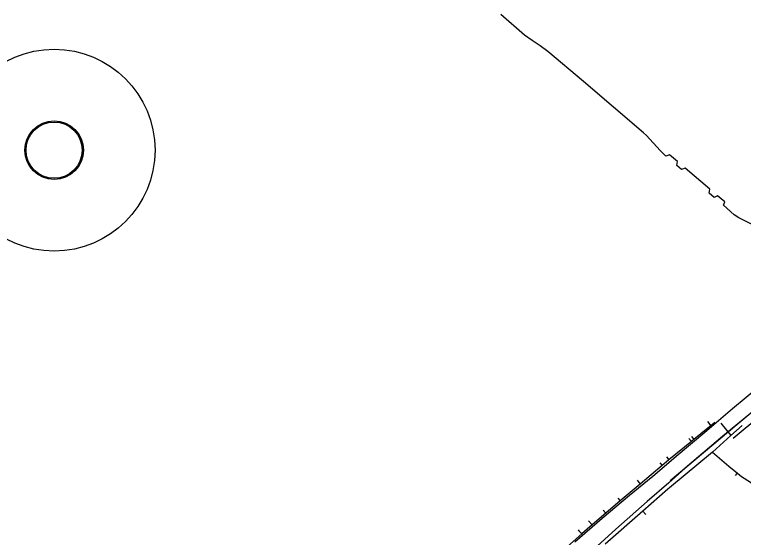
# Model space of a CAD drawing. Extents: x -601580 to 4, y -1204314 to 4.
# Drawn here: x -600609.7 to -600140.2, y -1203510.2 to -1203173.6 of the extents above; entities that cross this region are included whole.
import ezdxf

# ---------------------------------------------------------------- set-up
doc = ezdxf.new("R2010")
doc.units = 0
for name, color, linetype in [('00-EON NN', 7, 'Continuous'), ('00-INNOGY-NTL', 7, 'Continuous'), ('00-KN-HRANICE PARCEL', 7, 'Continuous'), ('00-VAK-KANAL-POTRUBI', 7, 'Continuous'), ('00-VAK-VODA-RAD IGIS', 7, 'Continuous')]:
    doc.layers.add(name, color=color, linetype=linetype)

msp = doc.modelspace()

# ---------------------------------------------------------------- linework, layer by layer
msp.add_circle((-600584.23, -1203260.86), 18.1)
at = {"layer": '00-EON NN'}
msp.add_circle((-600584.23, -1203260.86), 18.89, dxfattribs=at)
at = {"layer": '00-INNOGY-NTL'}
for p, q in [((-600163.4, -1203435.61), (-600161.24, -1203438.23)), ((-600154.65, -1203436.55), (-600148.23, -1203444.48)), ((-600175.31, -1203446.46), (-600173.72, -1203448.4)), ((-600173.75, -1203445.16), (-600172.16, -1203447.13)), ((-600194.11, -1203462.08), (-600192.6, -1203463.86)), ((-600189.67, -1203458.36), (-600188.22, -1203460.16)), ((-600144.35, -1203468.99), (-600145.46, -1203470.33)), ((-600144.35, -1203468.99), (-600144.11, -1203468.69)), ((-600208.75, -1203473.39), (-600206.7, -1203475.81)), ((-600221.12, -1203484.79), (-600219.52, -1203486.68)), ((-600230.49, -1203492.63), (-600228.84, -1203494.58)), ((-600205, -1203493.2), (-600202.98, -1203495.51)), ((-600239.93, -1203499.38), (-600237.66, -1203502.05)), ((-600246.75, -1203505.26), (-600246.12, -1203505.97)), ((-600246.12, -1203505.97), (-600244.39, -1203507.91))]:
    msp.add_line(p, q, dxfattribs=at)
for points in [[(-600158.62, -1203436.09), (-600161.24, -1203438.23), (-600164.16, -1203440.64), (-600172.16, -1203447.13), (-600173.72, -1203448.4), (-600188.22, -1203460.16), (-600188.44, -1203460.33), (-600192.6, -1203463.86), (-600206.7, -1203475.81), (-600219.52, -1203486.68), (-600228.84, -1203494.58), (-600237.66, -1203502.05), (-600240.9, -1203504.8), (-600244.39, -1203507.91), (-600260.95, -1203522.7)], [(-600140.96, -1203438.14), (-600148.23, -1203444.48), (-600160.13, -1203455.22), (-600187.83, -1203478.14), (-600188.81, -1203479), (-600205, -1203493.2), (-600229.24, -1203514.46)], [(-600160.13, -1203455.22), (-600149.55, -1203464.2), (-600144.11, -1203468.69), (-600141.49, -1203470.85), (-600135.66, -1203474.61), (-600132.11, -1203477.44), (-600125.32, -1203482.86), (-600124.73, -1203483.33), (-600124.45, -1203483.56), (-600114.05, -1203492.1), (-600113.92, -1203492.21), (-600109.02, -1203496.22), (-600103.14, -1203501.04), (-600092.99, -1203509.59)]]:
    msp.add_lwpolyline(points, dxfattribs=at)
msp.add_circle((-600584.23, -1203260.86), 18.8, dxfattribs=at)
at = {"layer": '00-KN-HRANICE PARCEL'}
msp.add_line((-600106.01, -1203412.29), (-600146.9, -1203446.55), dxfattribs=at)
for points in [[(-600131.19, -1203310.53), (-600143.08, -1203304.48), (-600146.07, -1203302.46), (-600153.11, -1203296.37), (-600152.25, -1203294.23), (-600156.98, -1203290.2), (-600159.01, -1203291.28), (-600162.3, -1203288.51), (-600161.8, -1203286.02), (-600177.73, -1203272.45), (-600180.09, -1203273.29), (-600183.09, -1203270.77), (-600182.66, -1203268.22), (-600187.73, -1203263.91), (-600190.19, -1203264.66), (-600193.8, -1203261.14), (-600202.65, -1203251.53), (-600204.48, -1203249.79), (-600243.11, -1203216.76), (-600266.17, -1203197.3), (-600271.05, -1203193.75), (-600276.34, -1203190.3), (-600281.29, -1203186.81), (-600296.57, -1203173.6)], [(-600066.83, -1203375.04), (-600067.53, -1203373.74), (-600144.54, -1203437.71), (-600187.44, -1203473.68)], [(-600248.8, -1203512.9), (-600231.21, -1203497.85), (-600213.55, -1203483.05), (-600198.63, -1203470.63), (-600182.22, -1203456.77), (-600163.87, -1203441.3), (-600147.17, -1203427.2), (-600129.57, -1203412.53)], [(-600248.8, -1203512.9), (-600231.21, -1203497.85), (-600213.55, -1203483.05), (-600198.63, -1203470.63), (-600182.22, -1203456.77), (-600163.87, -1203441.3), (-600147.17, -1203427.2), (-600129.57, -1203412.53)]]:
    msp.add_lwpolyline(points, dxfattribs=at)
at = {"layer": '00-VAK-KANAL-POTRUBI'}
msp.add_lwpolyline([(-600050.97, -1203361.35), (-600056.11, -1203364.51), (-600064.02, -1203370.42), (-600092.11, -1203393.9), (-600104.01, -1203403.74), (-600108.98, -1203407.93), (-600128.26, -1203424.41), (-600153.39, -1203444.9), (-600177.67, -1203465.59), (-600188.29, -1203475.02), (-600202.1, -1203487.14), (-600222.47, -1203504.81), (-600241.53, -1203522.33), (-600258.82, -1203537.58), (-600279.71, -1203555.04), (-600298.3, -1203571.36), (-600318.68, -1203587.96), (-600335.72, -1203601.41), (-600365.84, -1203625.25), (-600367.7, -1203623.11), (-600372.22, -1203617.99)], dxfattribs=at)
msp.add_circle((-600584.23, -1203260.86), 65.01, dxfattribs=at)
at = {"layer": '00-VAK-VODA-RAD IGIS'}
msp.add_lwpolyline([(-600050.97, -1203361.35), (-600056.11, -1203364.51), (-600064.02, -1203370.42), (-600092.11, -1203393.9), (-600104.01, -1203403.74), (-600108.98, -1203407.93), (-600128.26, -1203424.41), (-600153.39, -1203444.9), (-600177.67, -1203465.59), (-600188.29, -1203475.02), (-600202.1, -1203487.14), (-600222.47, -1203504.81), (-600241.53, -1203522.33), (-600258.82, -1203537.58), (-600279.71, -1203555.04), (-600298.3, -1203571.36), (-600318.68, -1203587.96), (-600335.72, -1203601.41), (-600365.84, -1203625.25), (-600367.7, -1203623.11), (-600372.22, -1203617.99)], dxfattribs=at)

doc.saveas('drawing.dxf')
